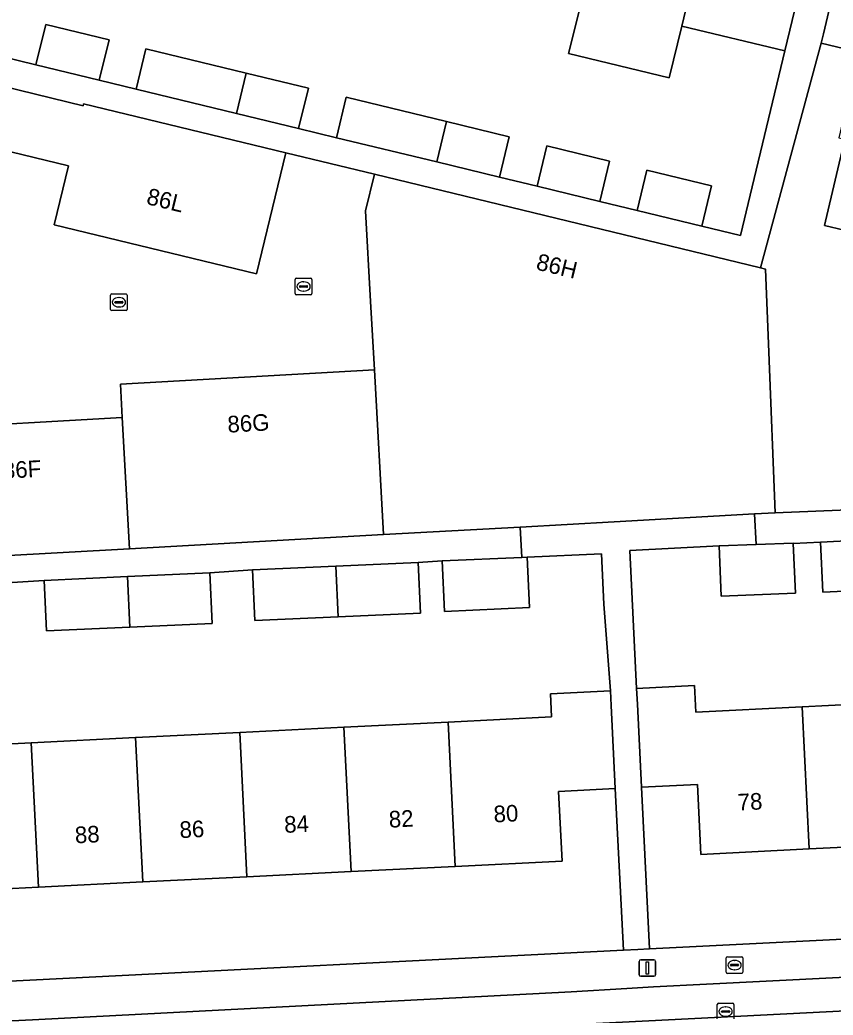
# Model space of a CAD drawing. Extents: x 161084 to 161928, y 385354 to 386522.
# Drawn here: x 161417.7 to 161466.6, y 385753.3 to 385813.1 of the extents above; entities that cross this region are included whole.
import ezdxf

# ---------------------------------------------------------------- set-up
doc = ezdxf.new("R2010")
doc.units = 0
for name, color, linetype in [('IMGEO_Brandkraan', 7, 'Continuous'), ('IMGEO_Erf', 7, 'Continuous'), ('IMGEO_Kolk', 7, 'Continuous'), ('IMGEO_Lichtmast', 7, 'Continuous'), ('IMGEO_Pand', 7, 'Continuous'), ('IMGEO_Pand_nummerreeks', 7, 'Continuous'), ('IMGEO_Parkeervlak_open', 7, 'Continuous'), ('IMGEO_Rijbaan_lokaal_gesloten', 7, 'Continuous'), ('IMGEO_Voetpad_open', 7, 'Continuous')]:
    doc.layers.add(name, color=color, linetype=linetype)

msp = doc.modelspace()

# ---------------------------------------------------------------- linework, layer by layer
at = {"layer": 'IMGEO_Brandkraan'}
for p, q in [((161460.132, 385755.866), (161460.132, 385756.718)), ((161460.207, 385756.792), (161461.059, 385756.792)), ((161460.391, 385756.286), (161460.391, 385756.298)), ((161460.829, 385756.249), (161460.431, 385756.249)), ((161460.434, 385756.335), (161460.832, 385756.335)), ((161460.62, 385756.572), (161460.645, 385756.572)), ((161460.875, 385756.298), (161460.875, 385756.286)), ((161461.133, 385756.718), (161461.133, 385755.866)), ((161461.059, 385755.792), (161460.207, 385755.792)), ((161460.643, 385756.012), (161460.618, 385756.012))]:
    msp.add_line(p, q, dxfattribs=at)
for points in [[(161460.132, 385755.866), (161460.132, 385756.718)], [(161460.207, 385756.792), (161461.059, 385756.792)], [(161461.133, 385756.718), (161461.133, 385755.866)], [(161461.059, 385755.792), (161460.207, 385755.792)]]:
    msp.add_lwpolyline(points, dxfattribs=at)
for centre, radius, start, end in [((161460.209, 385756.716), 0.0765, 91.55205, 178.44795), ((161460.209, 385756.716), 0.0765, 91.55205, 178.44795), ((161460.431, 385756.295), 0.0403, 85.87752, 175.75265), ((161460.428, 385756.285), 0.0366, 178.93798, 274.71019), ((161460.832, 385756.292), 0.043, 264.86636, 352.45326), ((161460.836, 385756.297), 0.0386, 1.73085, 96.63898), ((161461.057, 385756.716), 0.0765, 1.55205, 88.44795), ((161461.057, 385756.716), 0.0765, 1.55205, 88.44795), ((161460.209, 385755.868), 0.0765, 181.55205, 268.44795), ((161460.209, 385755.868), 0.0765, 181.55205, 268.44795), ((161461.057, 385755.868), 0.0765, 271.55205, 358.44795), ((161461.057, 385755.868), 0.0765, 271.55205, 358.44795)]:
    msp.add_arc(centre, radius, start, end, dxfattribs=at)
for centre, major_axis, ratio, start_param, end_param in [((161460.619, 385756.292), (-0.387, 0.002), 0.722429, 4.712389, 7.853982), ((161460.644, 385756.292), (-0.39, 0.002), 0.717154, 1.570796, 4.712389)]:
    msp.add_ellipse(centre, major_axis=major_axis, ratio=ratio, start_param=start_param, end_param=end_param, dxfattribs=at)
at = {"layer": 'IMGEO_Erf'}
for points in [[(161416.393, 385810.987), (161418.627, 385810.445), (161419.212, 385812.876), (161423.024, 385811.952), (161422.434, 385809.522), (161424.652, 385808.984), (161425.237, 385811.415), (161431.262, 385809.953), (161435.004, 385809.046), (161434.414, 385806.616), (161436.703, 385806.061), (161437.288, 385808.492), (161443.312, 385807.031), (161447.085, 385806.116), (161446.495, 385803.687), (161448.754, 385803.139), (161449.339, 385805.57), (161453.116, 385804.654), (161452.526, 385802.224), (161454.779, 385801.678), (161455.364, 385804.109), (161459.253, 385803.166), (161458.664, 385800.736), (161460.983, 385800.173), (161461.568, 385802.604), (161463.657, 385811.285), (161457.45, 385812.777), (161456.701, 385809.664), (161450.652, 385811.12), (161451.422, 385814.227)], [(161468.108, 385811.207), (161465.837, 385811.74), (161462.196, 385798.233), (161462.484, 385798.163), (161462.683, 385793.167), (161463.067, 385783.494), (161469.426, 385783.757)], [(161468.399, 385800.226), (161466.047, 385800.778), (161466.106, 385801.031), (161467.265, 385805.977)], [(161470.681, 385778.946), (161465.937, 385778.713), (161465.789, 385781.74), (161464.15, 385781.658), (161464.3, 385778.657), (161459.829, 385778.477), (161459.708, 385781.5), (161454.326, 385781.23), (161454.742, 385772.935), (161458.229, 385773.11), (161458.309, 385771.507), (161464.686, 385771.827), (161471.021, 385772.144)], [(161412.082, 385769.345), (161418.347, 385769.658), (161424.611, 385769.97), (161430.875, 385770.283), (161437.139, 385770.595), (161443.403, 385770.908), (161449.633, 385771.219), (161449.563, 385772.605), (161453.165, 385772.785), (161452.774, 385778.007), (161452.638, 385781.033), (161448.153, 385780.831), (161448.296, 385777.796), (161443.183, 385777.556), (161443.045, 385780.6), (161441.606, 385780.507), (161441.743, 385777.464), (161436.807, 385777.241), (161431.786, 385777.014), (161431.649, 385780.057), (161429.079, 385779.881), (161429.216, 385776.838), (161424.28, 385776.615), (161419.259, 385776.388), (161419.122, 385779.431), (161416.549, 385779.256)]]:
    msp.add_lwpolyline(points, dxfattribs=at)
for points in [[(161419.725, 385800.816), (161420.585, 385804.362), (161410.905, 385806.71), (161409.837, 385802.513), (161375.498, 385810.645), (161375.758, 385805.652), (161377.159, 385778.718), (161391.177, 385779.498), (161390.518, 385794.589), (161390.305, 385799.48), (161411.15, 385800.639), (161411.822, 385788.558), (161423.814, 385789.225), (161423.702, 385791.242), (161438.972, 385792.091), (161438.748, 385796.202), (161438.45, 385801.656), (161438.985, 385803.861), (161433.66, 385805.153), (161431.893, 385797.865)], [(161531.868, 385770.786), (161528.432, 385770.614), (161528.64, 385766.46), (161522.13, 385766.134), (161515.795, 385765.816), (161509.46, 385765.498), (161503.125, 385765.181), (161500, 385765.024), (161496.79, 385764.863), (161490.454, 385764.545), (161484.119, 385764.228), (161477.784, 385763.91), (161471.449, 385763.592), (161465.114, 385763.274), (161458.605, 385762.948), (161458.394, 385767.161), (161455.04, 385766.993), (161455.526, 385757.261), (161500, 385759.495), (161532.383, 385761.122)], [(161453.458, 385766.91), (161450.05, 385766.74), (161450.26, 385762.549), (161443.836, 385762.228), (161437.572, 385761.916), (161431.308, 385761.603), (161425.044, 385761.29), (161418.78, 385760.978), (161412.515, 385760.665), (161406.251, 385760.353), (161399.987, 385760.04), (161393.723, 385759.727), (161387.459, 385759.415), (161381.035, 385759.094), (161380.824, 385763.331), (161377.364, 385763.158), (161377.787, 385752.478), (161380.483, 385752.611), (161380.46, 385753.49), (161418.265, 385755.389), (161453.943, 385757.182)]]:
    msp.add_lwpolyline(points, close=True, dxfattribs=at)
at = {"layer": 'IMGEO_Kolk'}
for p, q in [((161434.217, 385796.685), (161434.217, 385797.537)), ((161434.292, 385797.611), (161435.144, 385797.611)), ((161435.218, 385797.537), (161435.218, 385796.685)), ((161434.476, 385797.105), (161434.476, 385797.117)), ((161434.914, 385797.068), (161434.516, 385797.068)), ((161434.519, 385797.154), (161434.917, 385797.154)), ((161434.705, 385797.391), (161434.73, 385797.391)), ((161434.96, 385797.117), (161434.96, 385797.105)), ((161423.115, 385795.734), (161423.115, 385796.586)), ((161423.19, 385796.66), (161424.042, 385796.66)), ((161423.603, 385796.44), (161423.628, 385796.44)), ((161424.116, 385796.586), (161424.116, 385795.734)), ((161435.144, 385796.611), (161434.292, 385796.611)), ((161434.728, 385796.831), (161434.703, 385796.831)), ((161423.374, 385796.154), (161423.374, 385796.166)), ((161423.812, 385796.117), (161423.414, 385796.117)), ((161423.417, 385796.203), (161423.815, 385796.203)), ((161423.626, 385795.88), (161423.601, 385795.88)), ((161423.858, 385796.166), (161423.858, 385796.154)), ((161424.042, 385795.66), (161423.19, 385795.66)), ((161459.593, 385753.066), (161459.593, 385753.918)), ((161459.668, 385753.992), (161460.52, 385753.992)), ((161460.594, 385753.918), (161460.594, 385753.066)), ((161459.852, 385753.486), (161459.852, 385753.498)), ((161460.29, 385753.449), (161459.892, 385753.449)), ((161459.895, 385753.535), (161460.293, 385753.535)), ((161460.081, 385753.772), (161460.106, 385753.772)), ((161460.336, 385753.498), (161460.336, 385753.486))]:
    msp.add_line(p, q, dxfattribs=at)
for points in [[(161434.217, 385796.685), (161434.217, 385797.537)], [(161434.292, 385797.611), (161435.144, 385797.611)], [(161435.218, 385797.537), (161435.218, 385796.685)], [(161423.115, 385795.734), (161423.115, 385796.586)], [(161423.19, 385796.66), (161424.042, 385796.66)], [(161424.116, 385796.586), (161424.116, 385795.734)], [(161435.144, 385796.611), (161434.292, 385796.611)], [(161424.042, 385795.66), (161423.19, 385795.66)], [(161459.593, 385753.066), (161459.593, 385753.918)], [(161459.668, 385753.992), (161460.52, 385753.992)], [(161460.594, 385753.918), (161460.594, 385753.066)]]:
    msp.add_lwpolyline(points, dxfattribs=at)
for centre, radius, start, end in [((161434.294, 385797.535), 0.0765, 91.55205, 178.44795), ((161434.294, 385797.535), 0.0765, 91.55205, 178.44795), ((161435.142, 385797.535), 0.0765, 1.55205, 88.44795), ((161435.142, 385797.535), 0.0765, 1.55205, 88.44795), ((161434.516, 385797.114), 0.0403, 85.87752, 175.75265), ((161434.513, 385797.104), 0.0366, 178.93798, 274.71019), ((161434.917, 385797.111), 0.043, 264.86636, 352.45326), ((161434.921, 385797.116), 0.0386, 1.73085, 96.63898), ((161423.192, 385796.584), 0.0765, 91.55205, 178.44795), ((161423.192, 385796.584), 0.0765, 91.55205, 178.44795), ((161424.04, 385796.584), 0.0765, 1.55205, 88.44795), ((161424.04, 385796.584), 0.0765, 1.55205, 88.44795), ((161434.294, 385796.687), 0.0765, 181.55205, 268.44795), ((161434.294, 385796.687), 0.0765, 181.55205, 268.44795), ((161435.142, 385796.687), 0.0765, 271.55205, 358.44795), ((161435.142, 385796.687), 0.0765, 271.55205, 358.44795), ((161423.192, 385795.736), 0.0765, 181.55205, 268.44795), ((161423.192, 385795.736), 0.0765, 181.55205, 268.44795), ((161423.414, 385796.163), 0.0403, 85.87752, 175.75265), ((161423.411, 385796.153), 0.0366, 178.93798, 274.71019), ((161423.815, 385796.16), 0.043, 264.86636, 352.45326), ((161423.819, 385796.165), 0.0386, 1.73085, 96.63898), ((161424.04, 385795.736), 0.0765, 271.55205, 358.44795), ((161424.04, 385795.736), 0.0765, 271.55205, 358.44795), ((161459.67, 385753.916), 0.0765, 91.55205, 178.44795), ((161459.67, 385753.916), 0.0765, 91.55205, 178.44795), ((161460.518, 385753.916), 0.0765, 1.55205, 88.44795), ((161460.518, 385753.916), 0.0765, 1.55205, 88.44795), ((161459.892, 385753.495), 0.0403, 85.87752, 175.75265), ((161459.889, 385753.485), 0.0366, 178.93798, 274.71019), ((161460.293, 385753.492), 0.043, 264.86636, 352.45326), ((161460.297, 385753.497), 0.0386, 1.73085, 96.63898)]:
    msp.add_arc(centre, radius, start, end, dxfattribs=at)
for centre, major_axis, ratio, start_param, end_param in [((161434.704, 385797.111), (-0.387, 0.002), 0.722429, 4.712389, 7.853982), ((161434.729, 385797.111), (-0.39, 0.002), 0.717154, 1.570796, 4.712389), ((161423.602, 385796.16), (-0.387, 0.002), 0.722429, 4.712389, 7.853982), ((161423.627, 385796.16), (-0.39, 0.002), 0.717154, 1.570796, 4.712389), ((161460.08, 385753.492), (-0.387, 0.002), 0.722429, 4.712389, 7.853982), ((161460.105, 385753.492), (-0.39, 0.002), 0.717154, 1.570796, 4.712389)]:
    msp.add_ellipse(centre, major_axis=major_axis, ratio=ratio, start_param=start_param, end_param=end_param, dxfattribs=at)
at = {"layer": 'IMGEO_Lichtmast'}
for p, q in [((161454.893, 385755.713), (161454.893, 385756.513)), ((161454.893, 385756.513), (161454.893, 385755.713)), ((161454.993, 385756.613), (161455.783, 385756.613)), ((161455.783, 385756.613), (161454.993, 385756.613)), ((161455.883, 385756.513), (161455.883, 385755.713)), ((161455.883, 385755.713), (161455.883, 385756.513)), ((161455.783, 385755.613), (161454.993, 385755.613)), ((161454.993, 385755.613), (161455.783, 385755.613))]:
    msp.add_line(p, q, dxfattribs=at)
msp.add_lwpolyline([(161455.313, 385756.488), (161455.463, 385756.488), (161455.463, 385755.738), (161455.313, 385755.738), (161455.313, 385756.488)], dxfattribs=at)
for centre, start, end in [((161454.993, 385756.513), 90, 180), ((161454.993, 385756.513), 90, 180), ((161455.783, 385756.513), 0, 90), ((161455.783, 385756.513), 360, 90), ((161454.993, 385755.713), 180, 270), ((161454.993, 385755.713), 180, 270), ((161455.783, 385755.713), 270, 0), ((161455.783, 385755.713), 270, 0)]:
    msp.add_arc(centre, 0.1, start, end, dxfattribs=at)
at = {"layer": 'IMGEO_Pand'}
for points in [[(161459.362, 385820.722), (161453.334, 385822.173), (161451.422, 385814.227), (161450.652, 385811.12), (161456.701, 385809.664), (161457.45, 385812.777)], [(161457.45, 385812.777), (161463.657, 385811.285), (161464.399, 385814.367), (161465.569, 385819.228), (161459.362, 385820.722)], [(161472.782, 385818.395), (161467.677, 385819.591), (161465.969, 385812.301), (161465.837, 385811.74), (161468.108, 385811.207), (161466.903, 385806.062), (161467.265, 385805.977), (161467.87, 385805.835), (161469.677, 385805.411), (161470.914, 385810.429)], [(161419.212, 385812.876), (161418.627, 385810.445), (161422.434, 385809.522), (161423.024, 385811.952)], [(161424.652, 385808.984), (161430.677, 385807.522), (161431.262, 385809.953), (161425.237, 385811.415)], [(161433.66, 385805.153), (161421.492, 385808.104), (161421.464, 385807.987), (161411.784, 385810.335), (161410.905, 385806.71), (161420.585, 385804.362), (161419.725, 385800.816), (161431.893, 385797.865)], [(161431.262, 385809.953), (161430.677, 385807.522), (161434.414, 385806.616), (161435.004, 385809.046)], [(161436.703, 385806.061), (161442.727, 385804.6), (161443.312, 385807.031), (161437.288, 385808.492)], [(161443.312, 385807.031), (161442.727, 385804.6), (161446.495, 385803.687), (161447.085, 385806.116)], [(161469.677, 385805.411), (161467.87, 385805.835), (161467.265, 385805.977), (161466.106, 385801.031), (161466.047, 385800.778), (161468.399, 385800.226)], [(161449.339, 385805.57), (161448.754, 385803.139), (161452.526, 385802.224), (161453.116, 385804.654)], [(161455.364, 385804.109), (161454.779, 385801.678), (161458.664, 385800.736), (161459.253, 385803.166)], [(161462.683, 385793.167), (161462.484, 385798.163), (161462.196, 385798.233), (161438.985, 385803.861), (161438.45, 385801.656), (161438.748, 385796.202), (161438.972, 385792.091), (161439.523, 385782.185), (161447.74, 385782.642), (161453.392, 385782.956), (161461.826, 385783.425), (161463.067, 385783.494)], [(161424.252, 385781.336), (161439.523, 385782.185), (161438.972, 385792.091), (161423.702, 385791.242), (161423.814, 385789.225)], [(161423.814, 385789.225), (161411.822, 385788.558), (161412.26, 385780.67), (161424.252, 385781.336)], [(161465.789, 385781.74), (161465.937, 385778.713), (161470.681, 385778.946), (161470.529, 385781.973)], [(161464.15, 385781.658), (161464.149, 385781.679), (161461.929, 385781.59), (161459.708, 385781.5), (161459.829, 385778.477), (161464.3, 385778.657)], [(161448.153, 385780.831), (161447.842, 385780.817), (161443.045, 385780.6), (161443.183, 385777.556), (161448.296, 385777.796)], [(161431.649, 385780.057), (161431.786, 385777.014), (161436.807, 385777.241), (161436.656, 385780.284)], [(161441.743, 385777.464), (161441.606, 385780.507), (161436.656, 385780.284), (161436.807, 385777.241)], [(161419.122, 385779.431), (161419.259, 385776.388), (161424.28, 385776.615), (161424.128, 385779.658)], [(161429.216, 385776.838), (161429.079, 385779.881), (161424.128, 385779.658), (161424.28, 385776.615)], [(161458.605, 385762.948), (161465.114, 385763.274), (161464.686, 385771.827), (161458.309, 385771.507), (161458.229, 385773.11), (161454.742, 385772.935), (161454.79, 385771.987), (161455.04, 385766.993), (161458.394, 385767.161)], [(161453.458, 385766.91), (161453.209, 385771.904), (161453.165, 385772.785), (161449.563, 385772.605), (161449.633, 385771.219), (161443.403, 385770.908), (161443.836, 385762.228), (161450.26, 385762.549), (161450.05, 385766.74)], [(161471.021, 385772.144), (161464.686, 385771.827), (161465.114, 385763.274), (161471.449, 385763.592)], [(161437.139, 385770.595), (161430.875, 385770.283), (161431.308, 385761.603), (161437.572, 385761.916)], [(161437.572, 385761.916), (161443.836, 385762.228), (161443.403, 385770.908), (161437.139, 385770.595)], [(161430.875, 385770.283), (161424.611, 385769.97), (161425.044, 385761.29), (161431.308, 385761.603)], [(161412.515, 385760.665), (161418.78, 385760.978), (161418.347, 385769.658), (161412.082, 385769.345)], [(161424.611, 385769.97), (161418.347, 385769.658), (161418.78, 385760.978), (161425.044, 385761.29)]]:
    msp.add_lwpolyline(points, close=True, dxfattribs=at)
at = {"layer": 'IMGEO_Parkeervlak_open'}
for points in [[(161530.283, 385758.789), (161528.955, 385758.728), (161500.001, 385757.213), (161458.938, 385755.138), (161455.76, 385754.979), (161454.163, 385754.884), (161450.803, 385754.684), (161418.419, 385752.994), (161384.956, 385751.367)], [(161381.504, 385749.31), (161381.651, 385749.181), (161418.736, 385751.073), (161500.103, 385755.198)]]:
    msp.add_lwpolyline(points, dxfattribs=at)
at = {"layer": 'IMGEO_Rijbaan_lokaal_gesloten'}
msp.add_lwpolyline([(161617.417, 385763.057), (161607.456, 385761.563), (161606.605, 385761.434), (161595.909, 385760.336), (161592.192, 385760.139), (161588.617, 385759.949), (161587.221, 385759.881), (161583.446, 385759.696), (161575.415, 385759.247), (161559.087, 385758.539), (161534.012, 385757.077), (161533.843, 385756.902), (161500.103, 385755.198), (161418.736, 385751.073)], dxfattribs=at)
at = {"layer": 'IMGEO_Voetpad_open'}
for points in [[(161380.136, 385818.183), (161411.784, 385810.335), (161421.464, 385807.987), (161421.492, 385808.104), (161433.66, 385805.153), (161438.985, 385803.861), (161462.196, 385798.233), (161465.837, 385811.74), (161465.969, 385812.301), (161467.677, 385819.591)], [(161464.399, 385814.367), (161463.657, 385811.285), (161461.568, 385802.604), (161460.983, 385800.173), (161458.664, 385800.736), (161454.779, 385801.678), (161452.526, 385802.224), (161448.754, 385803.139), (161446.495, 385803.687), (161442.727, 385804.6), (161436.703, 385806.061), (161434.414, 385806.616), (161430.677, 385807.522), (161424.652, 385808.984), (161422.434, 385809.522), (161418.627, 385810.445), (161416.393, 385810.987), (161412.603, 385811.906), (161406.578, 385813.367)], [(161469.426, 385783.757), (161463.067, 385783.494), (161461.826, 385783.425), (161461.929, 385781.59), (161464.149, 385781.679), (161464.15, 385781.658), (161465.789, 385781.74), (161470.529, 385781.973)], [(161416.549, 385779.256), (161419.122, 385779.431), (161424.128, 385779.658), (161429.079, 385779.881), (161431.649, 385780.057), (161436.656, 385780.284), (161441.606, 385780.507), (161443.045, 385780.6), (161447.842, 385780.817), (161447.74, 385782.642), (161439.523, 385782.185), (161424.252, 385781.336), (161412.26, 385780.67)], [(161534.012, 385757.077), (161559.087, 385758.539), (161575.415, 385759.247), (161583.446, 385759.696), (161587.221, 385759.881), (161588.617, 385759.949), (161588.602, 385760.241), (161588.85, 385760.254), (161588.705, 385762.992), (161588.446, 385762.979), (161586.836, 385762.898), (161533.843, 385760.213), (161533.793, 385761.193), (161532.383, 385761.122), (161500, 385759.495), (161455.526, 385757.261), (161454.823, 385757.226), (161453.943, 385757.182), (161418.265, 385755.389), (161380.46, 385753.49), (161380.483, 385752.611)], [(161450.803, 385754.684), (161454.163, 385754.884), (161455.76, 385754.979), (161458.938, 385755.138), (161500.001, 385757.213), (161528.955, 385758.728), (161530.283, 385758.789)], [(161384.956, 385751.367), (161418.419, 385752.994), (161450.803, 385754.684)]]:
    msp.add_lwpolyline(points, dxfattribs=at)
msp.add_lwpolyline([(161454.79, 385771.987), (161454.742, 385772.935), (161454.326, 385781.23), (161459.708, 385781.5), (161461.929, 385781.59), (161461.826, 385783.425), (161453.392, 385782.956), (161447.74, 385782.642), (161447.842, 385780.817), (161448.153, 385780.831), (161452.638, 385781.033), (161452.774, 385778.007), (161453.165, 385772.785), (161453.209, 385771.904), (161453.458, 385766.91), (161453.943, 385757.182), (161454.823, 385757.226), (161455.526, 385757.261), (161455.04, 385766.993)], close=True, dxfattribs=at)

# ---------------------------------------------------------------- texts
at = {"layer": 'IMGEO_Pand_nummerreeks'}
for s, rotation, p in [('86L', 346.36775, (161425.216, 385802.078)), ('86H', 346.36933, (161448.643, 385798.144)), ('86G', 3.18233, (161430.167, 385788.316)), ('86F', 3.18354, (161416.668, 385785.542)), ('78', 2.87077, (161460.84, 385765.583)), ('80', 2.85724, (161446.166, 385764.867)), ('84', 2.85724, (161433.576, 385764.239)), ('82', 2.85724, (161439.867, 385764.553)), ('88', 2.85724, (161420.993, 385763.611)), ('86', 2.85724, (161427.283, 385763.925))]:
    msp.add_text(s, height=1, rotation=rotation, dxfattribs=at).set_placement(p)

doc.saveas('drawing.dxf')
